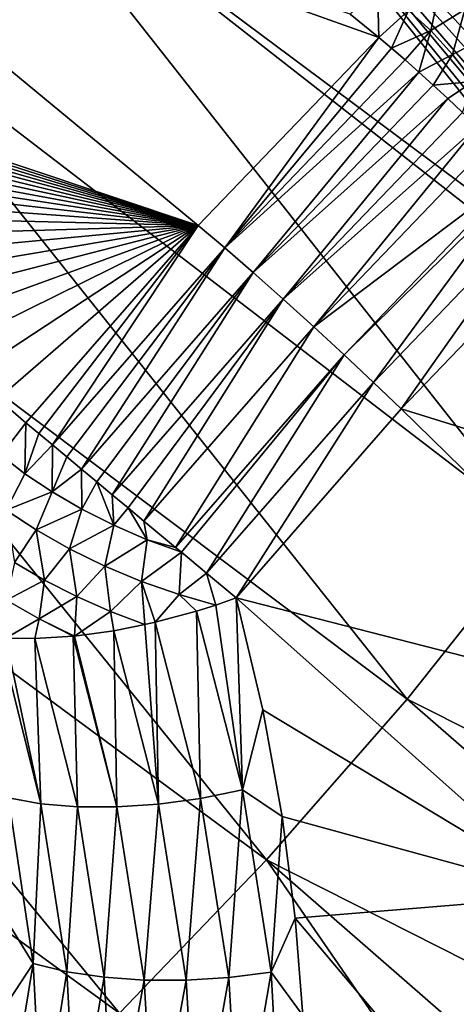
# Model space of a CAD drawing. Header units: metres. Extents: x -82 to 82, y -313 to 40.
# Tile 351 of 405: x 50.72 to 54.09, y -35.21 to -27.61. Entities that reach past the tile are written whole.
import ezdxf

# ---------------------------------------------------------------- set-up
doc = ezdxf.new("R2010")
doc.units = ezdxf.units.M
doc.layers.add('solid_505278_SW0001_CCC', color=7, linetype='CONTINUOUS')

msp = doc.modelspace()

# ---------------------------------------------------------------- linework, layer by layer
at = {"layer": 'solid_505278_SW0001_CCC'}
for points in [[(55.499104, -29.897238, 33.601494), (50.472244, -26.150358, 31.548208), (51.384346, -24.733618, 31.850908)], [(55.319359, -29.569712, 33.505646), (55.499104, -29.897238, 33.601494), (51.384346, -24.733618, 31.850908)], [(55.132519, -29.214909, 33.407429), (55.319359, -29.569712, 33.505646), (51.384346, -24.733618, 31.850908)], [(54.959049, -28.871813, 33.31786), (55.132519, -29.214909, 33.407429), (51.384346, -24.733618, 31.850908)], [(54.798218, -28.540098, 33.236446), (54.959049, -28.871813, 33.31786), (51.384346, -24.733618, 31.850908)], [(54.650684, -28.219862, 33.163277), (54.798218, -28.540098, 33.236446), (51.384346, -24.733618, 31.850908)], [(54.514759, -27.910536, 33.097496), (54.650684, -28.219862, 33.163277), (51.384346, -24.733618, 31.850908)], [(54.390209, -27.611948, 33.038853), (54.514759, -27.910536, 33.097496), (51.384346, -24.733618, 31.850908)], [(54.386349, -27.602388, 33.03706), (54.390209, -27.611948, 33.038853), (51.384346, -24.733618, 31.850908)], [(52.095108, -29.19659, 86.45507), (47.955231, -25.77323, 82.066895), (46.564438, -27.343767, 82.107079)], [(53.488667, -27.743876, 86.264069), (53.268993, -27.565052, 86.045349), (47.955231, -25.77323, 82.066895)], [(52.095108, -29.19659, 86.45507), (53.488667, -27.743876, 86.264069), (47.955231, -25.77323, 82.066895)], [(54.732632, -31.565056, 33.537498), (49.474346, -27.530312, 31.37314), (50.472244, -26.150358, 31.548208)], [(55.690086, -30.234406, 33.704788), (54.732632, -31.565056, 33.537498), (50.472244, -26.150358, 31.548208)], [(55.499104, -29.897238, 33.601494), (55.690086, -30.234406, 33.704788), (50.472244, -26.150358, 31.548208)], [(46.756611, -27.489326, 82.314964), (52.095108, -29.19659, 86.45507), (46.564438, -27.343767, 82.107079)], [(53.479183, -27.341366, 85.965691), (53.268993, -27.565052, 86.045349), (53.488667, -27.743876, 86.264069)], [(53.71843, -27.535656, 86.203491), (53.479183, -27.341366, 85.965691), (53.488667, -27.743876, 86.264069)], [(53.890133, -27.691517, 86.360878), (53.962662, -27.3566, 86.104431), (53.71843, -27.535656, 86.203491)], [(54.151546, -27.529089, 86.276726), (53.962662, -27.3566, 86.104431), (53.890133, -27.691517, 86.360878)], [(46.756611, -27.489326, 82.314964), (46.949997, -27.636665, 82.523544), (52.095108, -29.19659, 86.45507)], [(53.707024, -32.85371, 33.476559), (48.399174, -28.861702, 31.3272), (49.474346, -27.530312, 31.37314)], [(54.732632, -31.565056, 33.537498), (53.707024, -32.85371, 33.476559), (49.474346, -27.530312, 31.37314)], [(53.587799, -27.828253, 86.356697), (53.71843, -27.535656, 86.203491), (53.488667, -27.743876, 86.264069)], [(53.587799, -27.828253, 86.356697), (53.890133, -27.691517, 86.360878), (53.71843, -27.535656, 86.203491)], [(54.151546, -27.529089, 86.276726), (53.890133, -27.691517, 86.360878), (54.058098, -27.875961, 86.488609)], [(54.335827, -27.734612, 86.414261), (54.151546, -27.529089, 86.276726), (54.058098, -27.875961, 86.488609)], [(46.949997, -27.636665, 82.523544), (47.144352, -27.785603, 82.732544), (52.095108, -29.19659, 86.45507)], [(52.299522, -29.369164, 86.629425), (53.488667, -27.743876, 86.264069), (52.095108, -29.19659, 86.45507)], [(52.299522, -29.369164, 86.629425), (53.587799, -27.828253, 86.356697), (53.488667, -27.743876, 86.264069)], [(53.587799, -27.828253, 86.356697), (53.691547, -27.917696, 86.438522), (53.890133, -27.691517, 86.360878)], [(53.691547, -27.917696, 86.438522), (53.798782, -28.012613, 86.509377), (53.890133, -27.691517, 86.360878)], [(53.798782, -28.012613, 86.509377), (54.058098, -27.875961, 86.488609), (53.890133, -27.691517, 86.360878)], [(54.335827, -27.734612, 86.414261), (54.058098, -27.875961, 86.488609), (54.218662, -28.084972, 86.583885)], [(47.144352, -27.785603, 82.732544), (47.339443, -27.935959, 82.941696), (52.095108, -29.19659, 86.45507)], [(52.299522, -29.369164, 86.629425), (53.691547, -27.917696, 86.438522), (53.587799, -27.828253, 86.356697)], [(53.798782, -28.012613, 86.509377), (53.908672, -28.112297, 86.568687), (54.058098, -27.875961, 86.488609)], [(53.908672, -28.112297, 86.568687), (54.218662, -28.084972, 86.583885), (54.058098, -27.875961, 86.488609)], [(47.339443, -27.935959, 82.941696), (47.553024, -28.101555, 83.169937), (52.095108, -29.19659, 86.45507)], [(52.299522, -29.369164, 86.629425), (53.798782, -28.012613, 86.509377), (53.691547, -27.917696, 86.438522)], [(52.520081, -29.56023, 86.759094), (53.798782, -28.012613, 86.509377), (52.299522, -29.369164, 86.629425)], [(52.520081, -29.56023, 86.759094), (53.908672, -28.112297, 86.568687), (53.798782, -28.012613, 86.509377)], [(47.553024, -28.101555, 83.169937), (47.766872, -28.268389, 83.397697), (52.095108, -29.19659, 86.45507)], [(52.520081, -29.56023, 86.759094), (54.020504, -28.21615, 86.616089), (53.908672, -28.112297, 86.568687)], [(53.908672, -28.112297, 86.568687), (54.020504, -28.21615, 86.616089), (54.218662, -28.084972, 86.583885)], [(54.020504, -28.21615, 86.616089), (54.133663, -28.323484, 86.651276), (54.218662, -28.084972, 86.583885)], [(47.766872, -28.268389, 83.397697), (47.980659, -28.436218, 83.624634), (52.095108, -29.19659, 86.45507)], [(52.751148, -29.764925, 86.840767), (54.020504, -28.21615, 86.616089), (52.520081, -29.56023, 86.759094)], [(52.751148, -29.764925, 86.840767), (54.133663, -28.323484, 86.651276), (54.020504, -28.21615, 86.616089)], [(52.751148, -29.764925, 86.840767), (54.24725, -28.433577, 86.673988), (54.133663, -28.323484, 86.651276)], [(47.980659, -28.436218, 83.624634), (48.194061, -28.604803, 83.85041), (52.095108, -29.19659, 86.45507)], [(52.986847, -29.978029, 86.872375), (54.24725, -28.433577, 86.673988), (52.751148, -29.764925, 86.840767)], [(52.986847, -29.978029, 86.872375), (54.360619, -28.545763, 86.684105), (54.24725, -28.433577, 86.673988)], [(52.986847, -29.978029, 86.872375), (54.583851, -28.77343, 86.666374), (54.360619, -28.545763, 86.684105)], [(48.194061, -28.604803, 83.85041), (48.406857, -28.773972, 84.074814), (52.095108, -29.19659, 86.45507)], [(48.406857, -28.773972, 84.074814), (48.619755, -28.944279, 84.298584), (52.095108, -29.19659, 86.45507)], [(53.221157, -30.194113, 86.853104), (54.583851, -28.77343, 86.666374), (52.986847, -29.978029, 86.872375)], [(53.221157, -30.194113, 86.853104), (54.62167, -28.812908, 86.658188), (54.583851, -28.77343, 86.666374)], [(53.448116, -30.407663, 86.783455), (54.62167, -28.812908, 86.658188), (53.221157, -30.194113, 86.853104)], [(53.448116, -30.407663, 86.783455), (54.797695, -29.000751, 86.598511), (54.62167, -28.812908, 86.658188)], [(52.622982, -34.094212, 33.523758), (47.25589, -30.133171, 31.410774), (48.399174, -28.861702, 31.3272)], [(53.707024, -32.85371, 33.476559), (52.622982, -34.094212, 33.523758), (48.399174, -28.861702, 31.3272)], [(48.619755, -28.944279, 84.298584), (48.832962, -29.115881, 84.521927), (52.095108, -29.19659, 86.45507)], [(53.448116, -30.407663, 86.783455), (53.66193, -30.613239, 86.665184), (54.797695, -29.000751, 86.598511)], [(54.797695, -29.000751, 86.598511), (53.66193, -30.613239, 86.665184), (54.996571, -29.22191, 86.482292)], [(48.832962, -29.115881, 84.521927), (49.046474, -29.28878, 84.74485), (52.095108, -29.19659, 86.45507)], [(49.046474, -29.28878, 84.74485), (49.260292, -29.462982, 84.967339), (52.095108, -29.19659, 86.45507)], [(49.260292, -29.462982, 84.967339), (49.474411, -29.638487, 85.189392), (52.095108, -29.19659, 86.45507)], [(49.474411, -29.638487, 85.189392), (49.688831, -29.815298, 85.410995), (52.095108, -29.19659, 86.45507)], [(49.688831, -29.815298, 85.410995), (49.903549, -29.993418, 85.632156), (52.095108, -29.19659, 86.45507)], [(49.903549, -29.993418, 85.632156), (50.118572, -30.172848, 85.852859), (52.095108, -29.19659, 86.45507)], [(50.118572, -30.172848, 85.852859), (50.333889, -30.35359, 86.073105), (52.095108, -29.19659, 86.45507)], [(50.333889, -30.35359, 86.073105), (50.549507, -30.535646, 86.292892), (52.095108, -29.19659, 86.45507)], [(50.549507, -30.535646, 86.292892), (50.765419, -30.719019, 86.512199), (52.095108, -29.19659, 86.45507)], [(50.865883, -30.801809, 86.604652), (52.095108, -29.19659, 86.45507), (50.765419, -30.719019, 86.512199)], [(50.865883, -30.801809, 86.604652), (50.971004, -30.889923, 86.686432), (52.095108, -29.19659, 86.45507)], [(50.971004, -30.889923, 86.686432), (52.299522, -29.369164, 86.629425), (52.095108, -29.19659, 86.45507)], [(54.996571, -29.22191, 86.482292), (53.66193, -30.613239, 86.665184), (57.35899, -31.76026, 84.610481)], [(50.971004, -30.889923, 86.686432), (51.080856, -30.981913, 86.757019), (52.299522, -29.369164, 86.629425)], [(51.080856, -30.981913, 86.757019), (51.194778, -31.077215, 86.815971), (52.299522, -29.369164, 86.629425)], [(51.194778, -31.077215, 86.815971), (52.520081, -29.56023, 86.759094), (52.299522, -29.369164, 86.629425)], [(51.194778, -31.077215, 86.815971), (51.312016, -31.175201, 86.862892), (52.520081, -29.56023, 86.759094)], [(51.312016, -31.175201, 86.862892), (51.431805, -31.275238, 86.897461), (52.520081, -29.56023, 86.759094)], [(51.431805, -31.275238, 86.897461), (52.751148, -29.764925, 86.840767), (52.520081, -29.56023, 86.759094)], [(51.431805, -31.275238, 86.897461), (51.553356, -31.376661, 86.919449), (52.751148, -29.764925, 86.840767)], [(51.553356, -31.376661, 86.919449), (51.675896, -31.478828, 86.928734), (52.751148, -29.764925, 86.840767)], [(51.675896, -31.478828, 86.928734), (52.986847, -29.978029, 86.872375), (52.751148, -29.764925, 86.840767)], [(51.675896, -31.478828, 86.928734), (51.920826, -31.682791, 86.909019), (52.986847, -29.978029, 86.872375)], [(51.920826, -31.682791, 86.909019), (53.221157, -30.194113, 86.853104), (52.986847, -29.978029, 86.872375)], [(51.487457, -35.278599, 33.678783), (46.054256, -31.333872, 31.623154), (47.25589, -30.133171, 31.410774)], [(52.622982, -34.094212, 33.523758), (51.487457, -35.278599, 33.678783), (47.25589, -30.133171, 31.410774)], [(51.920826, -31.682791, 86.909019), (51.965424, -31.719896, 86.899872), (53.221157, -30.194113, 86.853104)], [(51.965424, -31.719896, 86.899872), (52.160412, -31.881981, 86.838814), (53.221157, -30.194113, 86.853104)], [(52.160412, -31.881981, 86.838814), (53.448116, -30.407663, 86.783455), (53.221157, -30.194113, 86.853104)], [(52.160412, -31.881981, 86.838814), (52.388466, -32.071255, 86.719933), (53.448116, -30.407663, 86.783455)], [(53.448116, -30.407663, 86.783455), (52.388466, -32.071255, 86.719933), (53.66193, -30.613239, 86.665184)], [(50.574165, -30.971016, 86.489754), (50.765419, -30.719019, 86.512199), (50.549507, -30.535646, 86.292892)], [(53.66193, -30.613239, 86.665184), (52.388466, -32.071255, 86.719933), (56.133785, -33.033005, 84.782509)], [(53.66193, -30.613239, 86.665184), (56.133785, -33.033005, 84.782509), (57.35899, -31.76026, 84.610481)], [(50.758011, -31.114359, 86.646378), (50.765419, -30.719019, 86.512199), (50.574165, -30.971016, 86.489754)], [(50.758011, -31.114359, 86.646378), (50.865883, -30.801809, 86.604652), (50.765419, -30.719019, 86.512199)], [(50.758011, -31.114359, 86.646378), (50.971004, -30.889923, 86.686432), (50.865883, -30.801809, 86.604652)], [(50.967522, -31.254251, 86.770523), (50.971004, -30.889923, 86.686432), (50.758011, -31.114359, 86.646378)], [(50.967522, -31.254251, 86.770523), (51.080856, -30.981913, 86.757019), (50.971004, -30.889923, 86.686432)], [(50.758011, -31.114359, 86.646378), (50.574165, -30.971016, 86.489754), (50.613365, -31.394665, 86.598602)], [(50.967522, -31.254251, 86.770523), (51.194778, -31.077215, 86.815971), (51.080856, -30.981913, 86.757019)], [(51.198109, -31.38763, 86.859497), (51.194778, -31.077215, 86.815971), (50.967522, -31.254251, 86.770523)], [(51.198109, -31.38763, 86.859497), (51.312016, -31.175201, 86.862892), (51.194778, -31.077215, 86.815971)], [(50.967522, -31.254251, 86.770523), (50.758011, -31.114359, 86.646378), (50.613365, -31.394665, 86.598602)], [(51.444736, -31.511583, 86.911339), (51.312016, -31.175201, 86.862892), (51.198109, -31.38763, 86.859497)], [(51.444736, -31.511583, 86.911339), (51.431805, -31.275238, 86.897461), (51.312016, -31.175201, 86.862892)], [(50.967522, -31.254251, 86.770523), (50.613365, -31.394665, 86.598602), (50.845371, -31.547691, 86.73172)], [(51.198109, -31.38763, 86.859497), (50.967522, -31.254251, 86.770523), (50.845371, -31.547691, 86.73172)], [(51.444736, -31.511583, 86.911339), (51.553356, -31.376661, 86.919449), (51.431805, -31.275238, 86.897461)], [(51.487457, -35.278599, 33.678783), (50.307739, -36.399273, 33.940647), (46.054256, -31.333872, 31.623154)], [(50.845371, -31.547691, 86.73172), (50.613365, -31.394665, 86.598602), (50.677692, -31.79808, 86.614929)], [(51.198109, -31.38763, 86.859497), (50.845371, -31.547691, 86.73172), (51.101162, -31.692795, 86.823799)], [(51.444736, -31.511583, 86.911339), (51.198109, -31.38763, 86.859497), (51.101162, -31.692795, 86.823799)], [(51.702015, -31.623398, 86.924911), (51.553356, -31.376661, 86.919449), (51.444736, -31.511583, 86.911339)], [(51.702015, -31.623398, 86.924911), (51.675896, -31.478828, 86.928734), (51.553356, -31.376661, 86.919449)], [(50.845371, -31.547691, 86.73172), (50.677692, -31.79808, 86.614929), (50.909916, -31.934143, 86.708549)], [(51.101162, -31.692795, 86.823799), (50.845371, -31.547691, 86.73172), (50.909916, -31.934143, 86.708549)], [(51.444736, -31.511583, 86.911339), (51.101162, -31.692795, 86.823799), (51.374516, -31.826439, 86.872597)], [(51.702015, -31.623398, 86.924911), (51.444736, -31.511583, 86.911339), (51.374516, -31.826439, 86.872597)], [(51.702015, -31.623398, 86.924911), (51.920826, -31.682791, 86.909019), (51.675896, -31.478828, 86.928734)], [(51.702015, -31.623398, 86.924911), (51.374516, -31.826439, 86.872597), (51.658768, -31.945372, 86.87693)], [(51.702015, -31.623398, 86.924911), (51.658768, -31.945372, 86.87693), (51.965424, -31.719896, 86.899872)], [(51.702015, -31.623398, 86.924911), (51.965424, -31.719896, 86.899872), (51.920826, -31.682791, 86.909019)], [(59.640484, -35.8353, 36.040417), (53.707024, -32.85371, 33.476559), (54.732632, -31.565056, 33.537498)], [(51.101162, -31.692795, 86.823799), (50.909916, -31.934143, 86.708549), (51.158379, -32.061291, 86.766045)], [(51.374516, -31.826439, 86.872597), (51.101162, -31.692795, 86.823799), (51.158379, -32.061291, 86.766045)], [(51.947002, -32.046696, 86.836693), (51.965424, -31.719896, 86.899872), (51.658768, -31.945372, 86.87693)], [(51.947002, -32.046696, 86.836693), (52.160412, -31.881981, 86.838814), (51.965424, -31.719896, 86.899872)], [(50.909916, -31.934143, 86.708549), (50.677692, -31.79808, 86.614929), (50.616104, -32.090267, 86.493805)], [(51.374516, -31.826439, 86.872597), (51.158379, -32.061291, 86.766045), (51.418034, -32.176941, 86.78624)], [(51.658768, -31.945372, 86.87693), (51.374516, -31.826439, 86.872597), (51.418034, -32.176941, 86.78624)], [(50.909916, -31.934143, 86.708549), (50.616104, -32.090267, 86.493805), (50.868912, -32.234188, 86.585999)], [(51.158379, -32.061291, 86.766045), (50.909916, -31.934143, 86.708549), (50.868912, -32.234188, 86.585999)], [(52.231579, -32.12709, 86.753334), (52.160412, -31.881981, 86.838814), (51.947002, -32.046696, 86.836693)], [(52.231579, -32.12709, 86.753334), (52.388466, -32.071255, 86.719933), (52.160412, -31.881981, 86.838814)], [(51.658768, -31.945372, 86.87693), (51.418034, -32.176941, 86.78624), (51.68364, -32.27879, 86.768707)], [(51.763824, -32.260571, 86.77578), (51.658768, -31.945372, 86.87693), (51.68364, -32.27879, 86.768707)], [(51.763824, -32.260571, 86.77578), (51.947002, -32.046696, 86.836693), (51.658768, -31.945372, 86.87693)], [(51.158379, -32.061291, 86.766045), (50.868912, -32.234188, 86.585999), (51.139187, -32.367062, 86.635765)], [(51.418034, -32.176941, 86.78624), (51.158379, -32.061291, 86.766045), (51.139187, -32.367062, 86.635765)], [(51.763824, -32.260571, 86.77578), (52.082237, -32.17474, 86.772667), (51.947002, -32.046696, 86.836693)], [(52.082237, -32.17474, 86.772667), (52.231579, -32.12709, 86.753334), (51.947002, -32.046696, 86.836693)], [(52.436344, -33.555553, 86.175346), (52.388466, -32.071255, 86.719933), (52.231579, -32.12709, 86.753334)], [(52.388466, -32.071255, 86.719933), (54.968876, -34.371471, 84.828239), (56.133785, -33.033005, 84.782509)], [(52.388466, -32.071255, 86.719933), (52.593563, -32.937675, 86.352859), (54.968876, -34.371471, 84.828239)], [(52.436344, -33.555553, 86.175346), (52.593563, -32.937675, 86.352859), (52.388466, -32.071255, 86.719933)], [(50.868912, -32.234188, 86.585999), (50.616104, -32.090267, 86.493805), (50.609352, -32.383701, 86.342514)], [(52.436344, -33.555553, 86.175346), (52.231579, -32.12709, 86.753334), (52.082237, -32.17474, 86.772667)], [(50.834328, -32.386509, 86.490318), (50.868912, -32.234188, 86.585999), (50.609352, -32.383701, 86.342514)], [(50.834328, -32.386509, 86.490318), (51.131237, -32.36787, 86.632675), (50.868912, -32.234188, 86.585999)], [(51.131237, -32.36787, 86.632675), (51.139187, -32.367062, 86.635765), (50.868912, -32.234188, 86.585999)], [(51.443886, -32.325481, 86.728714), (51.418034, -32.176941, 86.78624), (51.139187, -32.367062, 86.635765)], [(51.443886, -32.325481, 86.728714), (51.68364, -32.27879, 86.768707), (51.418034, -32.176941, 86.78624)], [(52.113628, -33.62022, 86.196533), (52.082237, -32.17474, 86.772667), (51.763824, -32.260571, 86.77578)], [(52.436344, -33.555553, 86.175346), (52.082237, -32.17474, 86.772667), (52.113628, -33.62022, 86.196533)], [(51.788029, -33.664036, 86.167564), (51.68364, -32.27879, 86.768707), (51.443886, -32.325481, 86.728714)], [(51.788029, -33.664036, 86.167564), (51.763824, -32.260571, 86.77578), (51.68364, -32.27879, 86.768707)], [(52.113628, -33.62022, 86.196533), (51.763824, -32.260571, 86.77578), (51.788029, -33.664036, 86.167564)], [(50.88139, -33.66143, 85.794327), (50.609352, -32.383701, 86.342514), (50.561192, -32.380806, 86.305527)], [(50.88139, -33.66143, 85.794327), (50.561192, -32.380806, 86.305527), (50.629986, -33.615959, 85.585754)], [(50.88139, -33.66143, 85.794327), (50.834328, -32.386509, 86.490318), (50.609352, -32.383701, 86.342514)], [(51.163418, -33.684925, 85.963692), (51.131237, -32.36787, 86.632675), (50.834328, -32.386509, 86.490318)], [(51.163418, -33.684925, 85.963692), (50.834328, -32.386509, 86.490318), (50.88139, -33.66143, 85.794327)], [(51.468395, -33.685806, 86.089241), (51.139187, -32.367062, 86.635765), (51.131237, -32.36787, 86.632675)], [(51.468395, -33.685806, 86.089241), (51.131237, -32.36787, 86.632675), (51.163418, -33.684925, 85.963692)], [(51.468395, -33.685806, 86.089241), (51.443886, -32.325481, 86.728714), (51.139187, -32.367062, 86.635765)], [(51.788029, -33.664036, 86.167564), (51.443886, -32.325481, 86.728714), (51.468395, -33.685806, 86.089241)], [(58.609615, -37.125114, 35.993195), (52.622982, -34.094212, 33.523758), (53.707024, -32.85371, 33.476559)], [(59.640484, -35.8353, 36.040417), (58.609615, -37.125114, 35.993195), (53.707024, -32.85371, 33.476559)], [(52.436344, -33.555553, 86.175346), (52.742916, -33.760674, 86.002571), (52.593563, -32.937675, 86.352859)], [(52.593563, -32.937675, 86.352859), (52.742916, -33.760674, 86.002571), (54.968876, -34.371471, 84.828239)], [(52.436344, -33.555553, 86.175346), (52.113628, -33.62022, 86.196533), (52.332417, -35.004211, 85.602547)], [(52.657234, -34.96233, 85.563622), (52.436344, -33.555553, 86.175346), (52.332417, -35.004211, 85.602547)], [(52.657234, -34.96233, 85.563622), (52.742916, -33.760674, 86.002571), (52.436344, -33.555553, 86.175346)], [(50.821625, -34.895416, 85.073463), (50.629986, -33.615959, 85.585754), (50.563454, -34.48064, 84.976265)], [(50.88139, -33.66143, 85.794327), (50.629986, -33.615959, 85.585754), (50.821625, -34.895416, 85.073463)], [(51.080223, -34.958569, 85.268181), (50.88139, -33.66143, 85.794327), (50.821625, -34.895416, 85.073463)], [(51.163418, -33.684925, 85.963692), (50.88139, -33.66143, 85.794327), (51.080223, -34.958569, 85.268181)], [(51.788029, -33.664036, 86.167564), (51.468395, -33.685806, 86.089241), (51.679283, -35.024284, 85.530762)], [(52.003452, -35.025055, 85.591492), (51.788029, -33.664036, 86.167564), (51.679283, -35.024284, 85.530762)], [(52.113628, -33.62022, 86.196533), (51.788029, -33.664036, 86.167564), (52.003452, -35.025055, 85.591492)], [(52.332417, -35.004211, 85.602547), (52.113628, -33.62022, 86.196533), (52.003452, -35.025055, 85.591492)], [(51.368725, -35.001915, 85.422005), (51.163418, -33.684925, 85.963692), (51.080223, -34.958569, 85.268181)], [(51.468395, -33.685806, 86.089241), (51.163418, -33.684925, 85.963692), (51.368725, -35.001915, 85.422005)], [(51.679283, -35.024284, 85.530762), (51.468395, -33.685806, 86.089241), (51.368725, -35.001915, 85.422005)], [(52.657234, -34.96233, 85.563622), (52.843803, -34.545036, 85.667755), (52.742916, -33.760674, 86.002571)], [(52.742916, -33.760674, 86.002571), (52.843803, -34.545036, 85.667755), (54.968876, -34.371471, 84.828239)], [(56.383736, -39.556885, 36.196007), (51.487457, -35.278599, 33.678783), (52.622982, -34.094212, 33.523758)], [(57.520615, -38.367096, 36.044456), (56.383736, -39.556885, 36.196007), (52.622982, -34.094212, 33.523758)], [(58.609615, -37.125114, 35.993195), (57.520615, -38.367096, 36.044456), (52.622982, -34.094212, 33.523758)], [(52.843803, -34.545036, 85.667755), (53.8731, -35.765507, 84.74733), (54.968876, -34.371471, 84.828239)], [(54.968876, -34.371471, 84.828239), (53.8731, -35.765507, 84.74733), (57.438313, -36.561493, 82.667542)], [(50.821625, -34.895416, 85.073463), (50.563454, -34.48064, 84.976265), (50.630943, -35.186096, 84.694687)], [(52.657234, -34.96233, 85.563622), (52.902256, -35.296673, 85.346375), (52.843803, -34.545036, 85.667755)], [(52.843803, -34.545036, 85.667755), (52.902256, -35.296673, 85.346375), (53.8731, -35.765507, 84.74733)], [(50.821625, -34.895416, 85.073463), (50.630943, -35.186096, 84.694687), (50.659584, -35.880089, 84.41555)], [(50.887363, -36.180901, 84.551735), (50.821625, -34.895416, 85.073463), (50.659584, -35.880089, 84.41555)], [(51.080223, -34.958569, 85.268181), (50.821625, -34.895416, 85.073463), (50.887363, -36.180901, 84.551735)], [(51.150452, -36.263474, 84.732674), (51.080223, -34.958569, 85.268181), (50.887363, -36.180901, 84.551735)], [(51.368725, -35.001915, 85.422005), (51.080223, -34.958569, 85.268181), (51.150452, -36.263474, 84.732674)], [(52.657234, -34.96233, 85.563622), (52.332417, -35.004211, 85.602547), (52.411659, -36.402897, 85.000618)], [(52.736187, -36.385288, 84.944511), (52.657234, -34.96233, 85.563622), (52.411659, -36.402897, 85.000618)], [(52.736187, -36.385288, 84.944511), (52.902256, -35.296673, 85.346375), (52.657234, -34.96233, 85.563622)], [(51.442635, -36.328461, 84.87117), (51.368725, -35.001915, 85.422005), (51.150452, -36.263474, 84.732674)], [(51.679283, -35.024284, 85.530762), (51.368725, -35.001915, 85.422005), (51.442635, -36.328461, 84.87117)], [(51.75597, -36.3741, 84.96344), (51.679283, -35.024284, 85.530762), (51.442635, -36.328461, 84.87117)], [(52.003452, -35.025055, 85.591492), (51.679283, -35.024284, 85.530762), (51.75597, -36.3741, 84.96344)], [(52.081932, -36.399136, 85.006981), (52.003452, -35.025055, 85.591492), (51.75597, -36.3741, 84.96344)], [(52.332417, -35.004211, 85.602547), (52.003452, -35.025055, 85.591492), (52.081932, -36.399136, 85.006981)], [(52.411659, -36.402897, 85.000618), (52.332417, -35.004211, 85.602547), (52.081932, -36.399136, 85.006981)]]:
    msp.add_3dface(points, dxfattribs=at)

doc.saveas('drawing.dxf')
